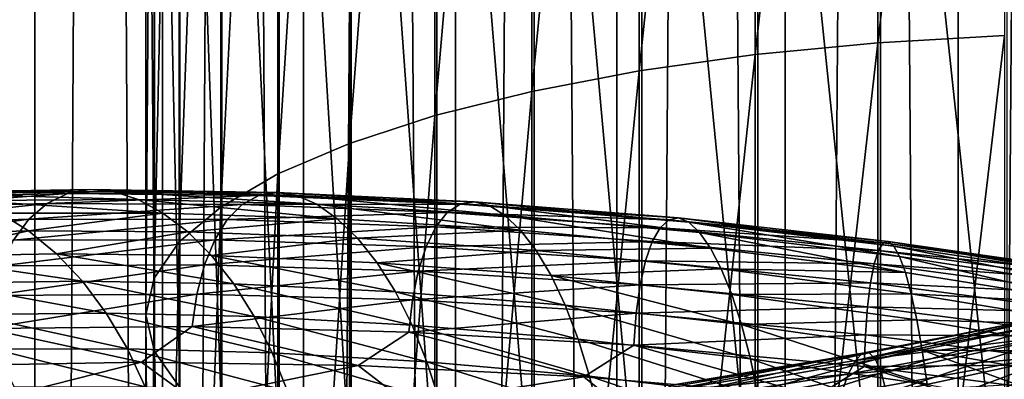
# Model space of a CAD drawing. Header units: metres. Extents: x -44 to 117, y -432 to 89.
# Tile 538 of 656: x -9.59 to -1.11, y -260.67 to -257.57. Entities that reach past the tile are written whole.
import ezdxf

# ---------------------------------------------------------------- set-up
doc = ezdxf.new("R2010")
doc.units = ezdxf.units.M
doc.layers.add('solid_125568', color=7, linetype='CONTINUOUS')

msp = doc.modelspace()

# ---------------------------------------------------------------- linework, layer by layer
at = {"layer": 'solid_125568'}
for points in [[(-2.998006, -312.412567, 241.988663), (-2.998006, -117.617592, 207.641052), (-4.446262, -117.692879, 207.214066)], [(-1.509208, -312.366974, 242.247192), (-1.509208, -117.572006, 207.899582), (-2.998006, -117.617592, 207.641052)], [(-2.998006, -312.412567, 241.988663), (-1.509208, -312.366974, 242.247192), (-2.998006, -117.617592, 207.641052)], [(0, -312.351715, 242.333755), (0, -117.55674, 207.986145), (-1.509208, -117.572006, 207.899582)], [(-1.509208, -312.366974, 242.247192), (0, -312.351715, 242.333755), (-1.509208, -117.572006, 207.899582)], [(-4.446262, -312.487854, 241.561676), (-4.446262, -117.692879, 207.214066), (-5.834389, -117.79686, 206.62439)], [(-4.446262, -312.487854, 241.561676), (-2.998006, -312.412567, 241.988663), (-4.446262, -117.692879, 207.214066)], [(-5.834389, -312.591827, 240.972), (-5.834389, -117.79686, 206.62439), (-7.143617, -117.928116, 205.87999)], [(-5.834389, -312.591827, 240.972), (-4.446262, -312.487854, 241.561676), (-5.834389, -117.79686, 206.62439)], [(-7.143617, -312.723083, 240.2276), (-7.143617, -117.928116, 205.87999), (-8.356239, -118.084877, 204.990936)], [(-7.143617, -312.723083, 240.2276), (-5.834389, -312.591827, 240.972), (-7.143617, -117.928116, 205.87999)], [(-8.356239, -312.879852, 239.338547), (-8.356239, -118.084877, 204.990936), (-9.455857, -118.26503, 203.969254)], [(-8.356239, -312.879852, 239.338547), (-7.143617, -312.723083, 240.2276), (-8.356239, -118.084877, 204.990936)], [(-9.455857, -313.059998, 238.316864), (-9.455857, -118.26503, 203.969254), (-10.427602, -118.466125, 202.828781)], [(-9.455857, -313.059998, 238.316864), (-8.356239, -312.879852, 239.338547), (-9.455857, -118.26503, 203.969254)], [(-10.427602, -313.261108, 237.176392), (-9.455857, -313.059998, 238.316864), (-10.427602, -118.466125, 202.828781)], [(-10.427602, -315.957184, 221.886139), (-10.427602, -121.162209, 187.538528), (-9.455857, -121.363304, 186.398041)], [(-9.455857, -316.158295, 220.745651), (-10.427602, -315.957184, 221.886139), (-9.455857, -121.363304, 186.398041)], [(-9.455857, -316.158295, 220.745651), (-9.455857, -121.363304, 186.398041), (-8.356239, -121.543457, 185.376373)], [(-8.356239, -316.33844, 219.723969), (-9.455857, -316.158295, 220.745651), (-8.356239, -121.543457, 185.376373)], [(-8.356239, -316.33844, 219.723969), (-8.356239, -121.543457, 185.376373), (-7.143617, -121.700218, 184.48732)], [(-7.143617, -316.495209, 218.83493), (-8.356239, -316.33844, 219.723969), (-7.143617, -121.700218, 184.48732)], [(-7.143617, -316.495209, 218.83493), (-7.143617, -121.700218, 184.48732), (-5.834389, -121.831474, 183.74292)], [(-5.834389, -316.626465, 218.09053), (-7.143617, -316.495209, 218.83493), (-5.834389, -121.831474, 183.74292)], [(-5.834389, -316.626465, 218.09053), (-5.834389, -121.831474, 183.74292), (-4.446262, -121.935455, 183.153229)], [(-4.446262, -316.730438, 217.500839), (-5.834389, -316.626465, 218.09053), (-4.446262, -121.935455, 183.153229)], [(-4.446262, -316.730438, 217.500839), (-4.446262, -121.935455, 183.153229), (-2.998006, -122.010742, 182.726242)], [(-2.998006, -316.805725, 217.073853), (-4.446262, -316.730438, 217.500839), (-2.998006, -122.010742, 182.726242)], [(-2.998006, -316.805725, 217.073853), (-2.998006, -122.010742, 182.726242), (-1.509208, -122.056328, 182.467712)], [(-1.509208, -316.851318, 216.815323), (-2.998006, -316.805725, 217.073853), (-1.509208, -122.056328, 182.467712)], [(-1.509208, -316.851318, 216.815323), (-1.509208, -122.056328, 182.467712), (0, -122.071594, 182.381149)], [(0, -316.866577, 216.72876), (-1.509208, -316.851318, 216.815323), (0, -122.071594, 182.381149)], [(-1.109473, -248.374939, 931.364441), (-2.201037, -257.773102, 928.88147), (-2.201037, -248.426346, 931.5755)], [(-1.109473, -248.374939, 931.364441), (-1.109473, -257.711182, 928.673279), (-2.201037, -257.773102, 928.88147)], [(-2.201037, -248.426346, 931.5755), (-3.254865, -257.875122, 929.22467), (-3.254865, -248.510986, 931.92334)], [(-2.201037, -248.426346, 931.5755), (-2.201037, -257.773102, 928.88147), (-3.254865, -257.875122, 929.22467)], [(-3.254865, -248.510986, 931.92334), (-4.252891, -258.015564, 929.696838), (-4.252891, -248.627518, 932.402039)], [(-3.254865, -248.510986, 931.92334), (-3.254865, -257.875122, 929.22467), (-4.252891, -258.015564, 929.696838)], [(-4.252891, -248.627518, 932.402039), (-5.178002, -258.191925, 930.290039), (-5.178002, -248.773865, 933.003296)], [(-4.252891, -248.627518, 932.402039), (-4.252891, -258.015564, 929.696838), (-5.178002, -258.191925, 930.290039)], [(-5.178002, -248.773865, 933.003296), (-6.01434, -258.401276, 930.994019), (-6.01434, -248.947556, 933.716858)], [(-5.178002, -248.773865, 933.003296), (-5.178002, -258.191925, 930.290039), (-6.01434, -258.401276, 930.994019)], [(-6.01434, -248.947556, 933.716858), (-6.747565, -258.639954, 931.796692), (-6.747565, -249.145599, 934.530518)], [(-6.01434, -248.947556, 933.716858), (-6.01434, -258.401276, 930.994019), (-6.747565, -258.639954, 931.796692)], [(-6.747565, -249.145599, 934.530518), (-7.365107, -258.9039, 932.684326), (-7.365107, -249.364624, 935.430298)], [(-6.747565, -249.145599, 934.530518), (-6.747565, -258.639954, 931.796692), (-7.365107, -258.9039, 932.684326)], [(-7.365107, -249.364624, 935.430298), (-7.856378, -259.188568, 933.641724), (-7.856378, -249.60083, 936.400757)], [(-7.365107, -249.364624, 935.430298), (-7.365107, -258.9039, 932.684326), (-7.856378, -259.188568, 933.641724)], [(-7.856378, -249.60083, 936.400757), (-8.212955, -259.489105, 934.652405), (-8.212955, -249.850204, 937.425293)], [(-7.856378, -249.60083, 936.400757), (-7.856378, -259.188568, 933.641724), (-8.212955, -259.489105, 934.652405)], [(-8.212955, -249.850204, 937.425293), (-8.428726, -259.800354, 935.699097), (-8.428726, -250.108459, 938.486267)], [(-8.212955, -249.850204, 937.425293), (-8.212955, -259.489105, 934.652405), (-8.428726, -259.800354, 935.699097)], [(-8.428726, -250.108459, 938.486267), (-8.499991, -260.116943, 936.763855), (-8.499991, -250.37117, 939.565613)], [(-8.428726, -250.108459, 938.486267), (-8.428726, -259.800354, 935.699097), (-8.499991, -260.116943, 936.763855)], [(-8.499991, -250.37117, 939.565613), (-8.425529, -260.433502, 937.828369), (-8.425529, -250.633835, 940.644714)], [(-8.499991, -250.37117, 939.565613), (-8.499991, -260.116943, 936.763855), (-8.425529, -260.433502, 937.828369)], [(-8.425529, -250.633835, 940.644714), (-8.206614, -260.744568, 938.874512), (-8.206614, -250.891937, 941.705078)], [(-8.425529, -250.633835, 940.644714), (-8.425529, -260.433502, 937.828369), (-8.206614, -260.744568, 938.874512)], [(-8.206614, -250.891937, 941.705078), (-7.847002, -261.0448, 939.884216), (-7.847002, -251.141068, 942.728577)], [(-8.206614, -250.891937, 941.705078), (-8.206614, -260.744568, 938.874512), (-7.847002, -261.0448, 939.884216)], [(-7.847002, -251.141068, 942.728577), (-7.352857, -261.329071, 940.84021), (-7.352857, -251.376938, 943.697693)], [(-7.847002, -251.141068, 942.728577), (-7.847002, -261.0448, 939.884216), (-7.352857, -261.329071, 940.84021)], [(-7.352857, -251.376938, 943.697693), (-6.732651, -261.592529, 941.726135), (-6.732651, -251.59552, 944.595703)], [(-7.352857, -251.376938, 943.697693), (-7.352857, -261.329071, 940.84021), (-6.732651, -261.592529, 941.726135)], [(-6.732651, -251.59552, 944.595703), (-5.997018, -261.830566, 942.526794), (-5.997018, -251.79306, 945.407288)], [(-6.732651, -251.59552, 944.595703), (-6.732651, -261.592529, 941.726135), (-5.997018, -261.830566, 942.526794)], [(-5.997018, -251.79306, 945.407288), (-5.158569, -262.039215, 943.228394), (-5.158569, -251.966187, 946.11853)], [(-5.997018, -251.79306, 945.407288), (-5.997018, -261.830566, 942.526794), (-5.158569, -262.039215, 943.228394)], [(-5.158569, -251.966187, 946.11853), (-4.231679, -262.214844, 943.819031), (-4.231679, -252.111893, 946.717224)], [(-5.158569, -251.966187, 946.11853), (-5.158569, -262.039215, 943.228394), (-4.231679, -262.214844, 943.819031)], [(-4.231679, -252.111893, 946.717224), (-3.232239, -262.354431, 944.288452), (-3.232239, -252.227737, 947.193054)], [(-4.231679, -252.111893, 946.717224), (-4.231679, -262.214844, 943.819031), (-3.232239, -262.354431, 944.288452)], [(-3.232239, -252.227737, 947.193054), (-2.177384, -262.455597, 944.628723), (-2.177384, -252.311676, 947.537964)], [(-3.232239, -252.227737, 947.193054), (-3.232239, -262.354431, 944.288452), (-2.177384, -262.455597, 944.628723)], [(-2.177384, -252.311676, 947.537964), (-1.085199, -262.516632, 944.833923), (-1.085199, -252.36232, 947.745972)], [(-2.177384, -252.311676, 947.537964), (-2.177384, -262.455597, 944.628723), (-1.085199, -262.516632, 944.833923)], [(-1.109473, -257.711182, 928.673279), (-2.201037, -266.971252, 925.717041), (-2.201037, -257.773102, 928.88147)], [(-1.109473, -257.711182, 928.673279), (-1.109473, -266.898926, 925.512207), (-2.201037, -266.971252, 925.717041)], [(-2.201037, -257.773102, 928.88147), (-3.254865, -267.090393, 926.054688), (-3.254865, -257.875122, 929.22467)], [(-2.201037, -257.773102, 928.88147), (-2.201037, -266.971252, 925.717041), (-3.254865, -267.090393, 926.054688)], [(-3.254865, -257.875122, 929.22467), (-4.252891, -267.254395, 926.519226), (-4.252891, -258.015564, 929.696838)], [(-3.254865, -257.875122, 929.22467), (-3.254865, -267.090393, 926.054688), (-4.252891, -267.254395, 926.519226)], [(-4.252891, -258.015564, 929.696838), (-5.178002, -267.460327, 927.102783), (-5.178002, -258.191925, 930.290039)], [(-4.252891, -258.015564, 929.696838), (-4.252891, -267.254395, 926.519226), (-5.178002, -267.460327, 927.102783)], [(-5.178002, -258.191925, 930.290039), (-6.01434, -267.704773, 927.795349), (-6.01434, -258.401276, 930.994019)], [(-5.178002, -258.191925, 930.290039), (-5.178002, -267.460327, 927.102783), (-6.01434, -267.704773, 927.795349)], [(-6.01434, -258.401276, 930.994019), (-6.747565, -267.98349, 928.585022), (-6.747565, -258.639954, 931.796692)], [(-6.01434, -258.401276, 930.994019), (-6.01434, -267.704773, 927.795349), (-6.747565, -267.98349, 928.585022)], [(-6.747565, -258.639954, 931.796692), (-7.365107, -268.291718, 929.458313), (-7.365107, -258.9039, 932.684326)], [(-6.747565, -258.639954, 931.796692), (-6.747565, -267.98349, 928.585022), (-7.365107, -268.291718, 929.458313)], [(-7.365107, -258.9039, 932.684326), (-7.856378, -268.624115, 930.400146), (-7.856378, -259.188568, 933.641724)], [(-7.365107, -258.9039, 932.684326), (-7.365107, -268.291718, 929.458313), (-7.856378, -268.624115, 930.400146)], [(-9.176074, -259.070648, 922.61554), (-9.351213, -259.157379, 922.279846), (-10.925032, -259.200867, 923.407166)], [(-10.7204, -259.105774, 923.723999), (-9.176074, -259.070648, 922.61554), (-10.925032, -259.200867, 923.407166)], [(-8.984069, -259.037292, 922.96228), (-9.176074, -259.070648, 922.61554), (-10.7204, -259.105774, 923.723999)], [(-10.495996, -259.063721, 924.05011), (-8.984069, -259.037292, 922.96228), (-10.7204, -259.105774, 923.723999)], [(-8.779788, -259.056183, 923.3125), (-8.984069, -259.037292, 922.96228), (-10.495996, -259.063721, 924.05011)], [(-10.257186, -259.07373, 924.378235), (-8.779788, -259.056183, 923.3125), (-10.495996, -259.063721, 924.05011)], [(-8.567843, -259.124939, 923.657959), (-8.779788, -259.056183, 923.3125), (-10.257186, -259.07373, 924.378235)], [(-10.009461, -259.133606, 924.700867), (-8.567843, -259.124939, 923.657959), (-10.257186, -259.07373, 924.378235)], [(-9.176074, -259.070648, 922.61554), (-7.528191, -259.088165, 921.667725), (-9.351213, -259.157379, 922.279846)], [(-7.528191, -259.088165, 921.667725), (-7.671862, -259.167755, 921.316223), (-9.351213, -259.157379, 922.279846)], [(-8.984069, -259.037292, 922.96228), (-7.370752, -259.062286, 922.031799), (-9.176074, -259.070648, 922.61554)], [(-7.370752, -259.062286, 922.031799), (-7.528191, -259.088165, 921.667725), (-9.176074, -259.070648, 922.61554)], [(-7.203306, -259.088806, 922.400513), (-7.370752, -259.062286, 922.031799), (-8.984069, -259.037292, 922.96228)], [(-8.779788, -259.056183, 923.3125), (-7.203306, -259.088806, 922.400513), (-8.984069, -259.037292, 922.96228)], [(-7.029534, -259.165161, 922.765137), (-7.203306, -259.088806, 922.400513), (-8.779788, -259.056183, 923.3125)], [(-8.567843, -259.124939, 923.657959), (-7.029534, -259.165161, 922.765137), (-8.779788, -259.056183, 923.3125)], [(-7.528191, -259.088165, 921.667725), (-5.79565, -259.162476, 920.889343), (-7.671862, -259.167755, 921.316223)], [(-7.370752, -259.062286, 922.031799), (-5.67455, -259.142731, 921.267273), (-7.528191, -259.088165, 921.667725)], [(-5.67455, -259.142731, 921.267273), (-5.79565, -259.162476, 920.889343), (-7.528191, -259.088165, 921.667725)], [(-5.545819, -259.175476, 921.650635), (-5.67455, -259.142731, 921.267273), (-7.370752, -259.062286, 922.031799)], [(-7.203306, -259.088806, 922.400513), (-5.545819, -259.175476, 921.650635), (-7.370752, -259.062286, 922.031799)], [(-9.351213, -259.157379, 922.279846), (-9.506262, -259.293762, 921.961426), (-11.106189, -259.345062, 923.105408)], [(-10.925032, -259.200867, 923.407166), (-9.351213, -259.157379, 922.279846), (-11.106189, -259.345062, 923.105408)], [(-8.352921, -259.24118, 923.990601), (-8.567843, -259.124939, 923.657959), (-10.009461, -259.133606, 924.700867)], [(-9.758377, -259.24115, 925.010254), (-8.352921, -259.24118, 923.990601), (-10.009461, -259.133606, 924.700867)], [(-9.351213, -259.157379, 922.279846), (-7.671862, -259.167755, 921.316223), (-9.506262, -259.293762, 921.961426)], [(-7.671862, -259.167755, 921.316223), (-7.799051, -259.297394, 920.983826), (-9.506262, -259.293762, 921.961426)], [(-6.853198, -259.288879, 923.117188), (-7.029534, -259.165161, 922.765137), (-8.567843, -259.124939, 923.657959)], [(-8.352921, -259.24118, 923.990601), (-6.853198, -259.288879, 923.117188), (-8.567843, -259.124939, 923.657959)], [(-7.671862, -259.167755, 921.316223), (-5.906236, -259.236145, 920.525208), (-7.799051, -259.297394, 920.983826)], [(-5.79565, -259.162476, 920.889343), (-5.906236, -259.236145, 920.525208), (-7.671862, -259.167755, 921.316223)], [(-5.412175, -259.258118, 922.030518), (-5.545819, -259.175476, 921.650635), (-7.203306, -259.088806, 922.400513)], [(-7.029534, -259.165161, 922.765137), (-5.412175, -259.258118, 922.030518), (-7.203306, -259.088806, 922.400513)], [(-5.276409, -259.388, 922.39801), (-5.412175, -259.258118, 922.030518), (-7.029534, -259.165161, 922.765137)], [(-6.853198, -259.288879, 923.117188), (-5.276409, -259.388, 922.39801), (-7.029534, -259.165161, 922.765137)], [(-5.79565, -259.162476, 920.889343), (-3.997542, -259.297485, 920.288757), (-5.906236, -259.236145, 920.525208)], [(-5.67455, -259.142731, 921.267273), (-3.914148, -259.282471, 920.67688), (-5.79565, -259.162476, 920.889343)], [(-3.914148, -259.282471, 920.67688), (-3.997542, -259.297485, 920.288757), (-5.79565, -259.162476, 920.889343)], [(-3.825592, -259.320038, 921.070923), (-3.914148, -259.282471, 920.67688), (-5.67455, -259.142731, 921.267273)], [(-5.545819, -259.175476, 921.650635), (-3.825592, -259.320038, 921.070923), (-5.67455, -259.142731, 921.267273)], [(-10.772012, -259.428253, 926.429138), (-9.509867, -259.394196, 925.299133), (-9.758377, -259.24115, 925.010254)], [(-9.509867, -259.394196, 925.299133), (-8.352921, -259.24118, 923.990601), (-9.758377, -259.24115, 925.010254)], [(-9.509867, -259.394196, 925.299133), (-8.140111, -259.402557, 924.302429), (-8.352921, -259.24118, 923.990601)], [(-8.140111, -259.402557, 924.302429), (-6.853198, -259.288879, 923.117188), (-8.352921, -259.24118, 923.990601)], [(-7.856378, -259.188568, 933.641724), (-8.212955, -268.975067, 931.394531), (-8.212955, -259.489105, 934.652405)], [(-7.856378, -259.188568, 933.641724), (-7.856378, -268.624115, 930.400146), (-8.212955, -268.975067, 931.394531)], [(-5.906236, -259.236145, 920.525208), (-6.004136, -259.36026, 920.181641), (-7.799051, -259.297394, 920.983826)], [(-5.906236, -259.236145, 920.525208), (-4.073792, -259.366638, 919.915344), (-6.004136, -259.36026, 920.181641)], [(-3.997542, -259.297485, 920.288757), (-4.073792, -259.366638, 919.915344), (-5.906236, -259.236145, 920.525208)], [(-3.733586, -259.407471, 921.461914), (-3.825592, -259.320038, 921.070923), (-5.545819, -259.175476, 921.650635)], [(-5.412175, -259.258118, 922.030518), (-3.733586, -259.407471, 921.461914), (-5.545819, -259.175476, 921.650635)], [(-9.506262, -259.293762, 921.961426), (-9.638514, -259.474701, 921.66626), (-11.260757, -259.533173, 922.824402)], [(-11.106189, -259.345062, 923.105408), (-9.506262, -259.293762, 921.961426), (-11.260757, -259.533173, 922.824402)], [(-9.506262, -259.293762, 921.961426), (-7.799051, -259.297394, 920.983826), (-9.638514, -259.474701, 921.66626)], [(-7.799051, -259.297394, 920.983826), (-7.907494, -259.472198, 920.676697), (-9.638514, -259.474701, 921.66626)], [(-8.140111, -259.402557, 924.302429), (-6.67849, -259.457428, 923.448242), (-6.853198, -259.288879, 923.117188)], [(-7.799051, -259.297394, 920.983826), (-6.004136, -259.36026, 920.181641), (-7.907494, -259.472198, 920.676697)], [(-6.67849, -259.457428, 923.448242), (-5.276409, -259.388, 922.39801), (-6.853198, -259.288879, 923.117188)], [(-3.639926, -259.542084, 921.840698), (-3.733586, -259.407471, 921.461914), (-5.412175, -259.258118, 922.030518)], [(-5.276409, -259.388, 922.39801), (-3.639926, -259.542084, 921.840698), (-5.412175, -259.258118, 922.030518)], [(-3.997542, -259.297485, 920.288757), (-2.15427, -259.49588, 919.870422), (-4.073792, -259.366638, 919.915344)], [(-3.914148, -259.282471, 920.67688), (-2.109527, -259.4841, 920.264832), (-3.997542, -259.297485, 920.288757)], [(-2.109527, -259.4841, 920.264832), (-2.15427, -259.49588, 919.870422), (-3.997542, -259.297485, 920.288757)], [(-2.062145, -259.524963, 920.665588), (-2.109527, -259.4841, 920.264832), (-3.914148, -259.282471, 920.67688)], [(-3.825592, -259.320038, 921.070923), (-2.062145, -259.524963, 920.665588), (-3.914148, -259.282471, 920.67688)], [(-2.012816, -259.615723, 921.063477), (-2.062145, -259.524963, 920.665588), (-3.825592, -259.320038, 921.070923)], [(-3.733586, -259.407471, 921.461914), (-2.012816, -259.615723, 921.063477), (-3.825592, -259.320038, 921.070923)], [(-10.500567, -259.615753, 926.664917), (-9.509867, -259.394196, 925.299133), (-10.772012, -259.428253, 926.429138)], [(-10.500567, -259.615753, 926.664917), (-9.270125, -259.590485, 925.560425), (-9.509867, -259.394196, 925.299133)], [(-9.270125, -259.590485, 925.560425), (-8.140111, -259.402557, 924.302429), (-9.509867, -259.394196, 925.299133)], [(-9.270125, -259.590485, 925.560425), (-7.934786, -259.606689, 924.585876), (-8.140111, -259.402557, 924.302429)], [(-7.934786, -259.606689, 924.585876), (-6.67849, -259.457428, 923.448242), (-8.140111, -259.402557, 924.302429)], [(-6.004136, -259.36026, 920.181641), (-6.087551, -259.53006, 919.86499), (-7.907494, -259.472198, 920.676697)], [(-6.67849, -259.457428, 923.448242), (-5.141768, -259.562439, 922.744385), (-5.276409, -259.388, 922.39801)], [(-6.004136, -259.36026, 920.181641), (-4.141293, -259.486481, 919.563538), (-6.087551, -259.53006, 919.86499)], [(-4.073792, -259.366638, 919.915344), (-4.141293, -259.486481, 919.563538), (-6.004136, -259.36026, 920.181641)], [(-5.141768, -259.562439, 922.744385), (-3.639926, -259.542084, 921.840698), (-5.276409, -259.388, 922.39801)], [(-4.073792, -259.366638, 919.915344), (-2.195322, -259.56192, 919.49115), (-4.141293, -259.486481, 919.563538)], [(-2.15427, -259.49588, 919.870422), (-2.195322, -259.56192, 919.49115), (-4.073792, -259.366638, 919.915344)], [(-1.962321, -259.753571, 921.449219), (-2.012816, -259.615723, 921.063477), (-3.733586, -259.407471, 921.461914)], [(-3.639926, -259.542084, 921.840698), (-1.962321, -259.753571, 921.449219), (-3.733586, -259.407471, 921.461914)], [(-7.907494, -259.472198, 920.676697), (-7.995219, -259.687347, 920.401245), (-9.74554, -259.695251, 921.400452)], [(-9.638514, -259.474701, 921.66626), (-7.907494, -259.472198, 920.676697), (-9.74554, -259.695251, 921.400452)], [(-8.212955, -259.489105, 934.652405), (-8.428726, -269.338501, 932.424255), (-8.428726, -259.800354, 935.699097)], [(-8.212955, -259.489105, 934.652405), (-8.212955, -268.975067, 931.394531), (-8.428726, -269.338501, 932.424255)], [(-7.907494, -259.472198, 920.676697), (-6.087551, -259.53006, 919.86499), (-7.995219, -259.687347, 920.401245)], [(-7.934786, -259.606689, 924.585876), (-6.509899, -259.668274, 923.750183), (-6.67849, -259.457428, 923.448242)], [(-6.509899, -259.668274, 923.750183), (-5.141768, -259.562439, 922.744385), (-6.67849, -259.457428, 923.448242)], [(-4.141293, -259.486481, 919.563538), (-4.198736, -259.652405, 919.239807), (-6.087551, -259.53006, 919.86499)], [(-4.141293, -259.486481, 919.563538), (-2.231663, -259.678864, 919.134033), (-4.198736, -259.652405, 919.239807)], [(-2.195322, -259.56192, 919.49115), (-2.231663, -259.678864, 919.134033), (-4.141293, -259.486481, 919.563538)], [(-2.15427, -259.49588, 919.870422), (-0.286811, -259.759827, 919.637024), (-2.195322, -259.56192, 919.49115)], [(-2.109527, -259.4841, 920.264832), (-0.28122, -259.749756, 920.033936), (-2.15427, -259.49588, 919.870422)], [(-0.28122, -259.749756, 920.033936), (-0.286811, -259.759827, 919.637024), (-2.15427, -259.49588, 919.870422)], [(-0.275544, -259.792358, 920.437317), (-0.28122, -259.749756, 920.033936), (-2.109527, -259.4841, 920.264832)], [(-2.062145, -259.524963, 920.665588), (-0.275544, -259.792358, 920.437317), (-2.109527, -259.4841, 920.264832)], [(-9.045306, -259.827911, 925.786926), (-9.270125, -259.590485, 925.560425), (-10.500567, -259.615753, 926.664917)], [(-7.742272, -259.851196, 924.83313), (-7.934786, -259.606689, 924.585876), (-9.270125, -259.590485, 925.560425)], [(-9.045306, -259.827911, 925.786926), (-7.742272, -259.851196, 924.83313), (-9.270125, -259.590485, 925.560425)], [(-6.087551, -259.53006, 919.86499), (-6.154989, -259.740753, 919.581848), (-7.995219, -259.687347, 920.401245)], [(-6.509899, -259.668274, 923.750183), (-5.011806, -259.778809, 923.061035), (-5.141768, -259.562439, 922.744385)], [(-6.087551, -259.53006, 919.86499), (-4.198736, -259.652405, 919.239807), (-6.154989, -259.740753, 919.581848)], [(-5.141768, -259.562439, 922.744385), (-3.546875, -259.721069, 922.198181), (-3.639926, -259.542084, 921.840698)], [(-5.011806, -259.778809, 923.061035), (-3.546875, -259.721069, 922.198181), (-5.141768, -259.562439, 922.744385)], [(-3.546875, -259.721069, 922.198181), (-1.962321, -259.753571, 921.449219), (-3.639926, -259.542084, 921.840698)], [(-2.195322, -259.56192, 919.49115), (-0.292205, -259.824188, 919.255371), (-2.231663, -259.678864, 919.134033)], [(-0.286811, -259.759827, 919.637024), (-0.292205, -259.824188, 919.255371), (-2.195322, -259.56192, 919.49115)], [(-0.269448, -259.884827, 920.837769), (-0.275544, -259.792358, 920.437317), (-2.062145, -259.524963, 920.665588)], [(-2.012816, -259.615723, 921.063477), (-0.269448, -259.884827, 920.837769), (-2.062145, -259.524963, 920.665588)], [(-10.245985, -259.845154, 926.867493), (-9.045306, -259.827911, 925.786926), (-10.500567, -259.615753, 926.664917)], [(-6.351863, -259.918854, 924.014832), (-6.509899, -259.668274, 923.750183), (-7.934786, -259.606689, 924.585876)], [(-7.742272, -259.851196, 924.83313), (-6.351863, -259.918854, 924.014832), (-7.934786, -259.606689, 924.585876)], [(-4.890025, -260.034393, 923.339355), (-5.011806, -259.778809, 923.061035), (-6.509899, -259.668274, 923.750183)], [(-6.351863, -259.918854, 924.014832), (-4.890025, -260.034393, 923.339355), (-6.509899, -259.668274, 923.750183)], [(-4.198736, -259.652405, 919.239807), (-4.245123, -259.85968, 918.950867), (-6.154989, -259.740753, 919.581848)], [(-4.198736, -259.652405, 919.239807), (-2.262485, -259.842133, 918.805786), (-4.245123, -259.85968, 918.950867)], [(-2.231663, -259.678864, 919.134033), (-2.262485, -259.842133, 918.805786), (-4.198736, -259.652405, 919.239807)], [(-2.231663, -259.678864, 919.134033), (-0.296977, -259.939575, 918.896057), (-2.262485, -259.842133, 918.805786)], [(-0.292205, -259.824188, 919.255371), (-0.296977, -259.939575, 918.896057), (-2.231663, -259.678864, 919.134033)], [(-0.262683, -260.024414, 921.226135), (-0.269448, -259.884827, 920.837769), (-2.012816, -259.615723, 921.063477)], [(-1.962321, -259.753571, 921.449219), (-0.262683, -260.024414, 921.226135), (-2.012816, -259.615723, 921.063477)], [(-7.995219, -259.687347, 920.401245), (-8.060352, -259.937897, 920.163879), (-9.825003, -259.950348, 921.170166)], [(-9.74554, -259.695251, 921.400452), (-7.995219, -259.687347, 920.401245), (-9.825003, -259.950348, 921.170166)], [(-7.995219, -259.687347, 920.401245), (-6.154989, -259.740753, 919.581848), (-8.060352, -259.937897, 920.163879)], [(-6.154989, -259.740753, 919.581848), (-6.205059, -259.987549, 919.338684), (-8.060352, -259.937897, 920.163879)], [(-6.154989, -259.740753, 919.581848), (-4.245123, -259.85968, 918.950867), (-6.205059, -259.987549, 919.338684)], [(-5.011806, -259.778809, 923.061035), (-3.457011, -259.941711, 922.525574), (-3.546875, -259.721069, 922.198181)], [(-3.546875, -259.721069, 922.198181), (-1.91191, -259.935699, 921.813599), (-1.962321, -259.753571, 921.449219)], [(-3.457011, -259.941711, 922.525574), (-1.91191, -259.935699, 921.813599), (-3.546875, -259.721069, 922.198181)], [(-1.91191, -259.935699, 921.813599), (-0.262683, -260.024414, 921.226135), (-1.962321, -259.753571, 921.449219)], [(-8.840763, -260.10318, 925.972351), (-9.045306, -259.827911, 925.786926), (-10.245985, -259.845154, 926.867493)], [(-10.014336, -260.113434, 927.031128), (-8.840763, -260.10318, 925.972351), (-10.245985, -259.845154, 926.867493)], [(-7.567151, -260.132629, 925.037415), (-7.742272, -259.851196, 924.83313), (-9.045306, -259.827911, 925.786926)], [(-8.840763, -260.10318, 925.972351), (-7.567151, -260.132629, 925.037415), (-9.045306, -259.827911, 925.786926)], [(-8.428726, -259.800354, 935.699097), (-8.499991, -269.708221, 933.471741), (-8.499991, -260.116943, 936.763855)], [(-8.428726, -259.800354, 935.699097), (-8.428726, -269.338501, 932.424255), (-8.499991, -269.708221, 933.471741)], [(-3.372864, -260.201141, 922.813843), (-3.457011, -259.941711, 922.525574), (-5.011806, -259.778809, 923.061035)], [(-4.890025, -260.034393, 923.339355), (-3.372864, -260.201141, 922.813843), (-5.011806, -259.778809, 923.061035)], [(-2.262485, -259.842133, 918.805786), (-2.287298, -260.047058, 918.513123), (-4.245123, -259.85968, 918.950867)], [(-2.262485, -259.842133, 918.805786), (-0.300832, -260.10141, 918.565857), (-2.287298, -260.047058, 918.513123)], [(-0.296977, -259.939575, 918.896057), (-0.300832, -260.10141, 918.565857), (-2.262485, -259.842133, 918.805786)], [(-6.208139, -260.205627, 924.234802), (-6.351863, -259.918854, 924.014832), (-7.742272, -259.851196, 924.83313)], [(-7.567151, -260.132629, 925.037415), (-6.208139, -260.205627, 924.234802), (-7.742272, -259.851196, 924.83313)], [(-4.779314, -260.325531, 923.571838), (-4.890025, -260.034393, 923.339355), (-6.351863, -259.918854, 924.014832)], [(-6.208139, -260.205627, 924.234802), (-4.779314, -260.325531, 923.571838), (-6.351863, -259.918854, 924.014832)], [(-4.245123, -259.85968, 918.950867), (-4.279565, -260.103638, 918.703369), (-6.205059, -259.987549, 919.338684)], [(-4.245123, -259.85968, 918.950867), (-2.287298, -260.047058, 918.513123), (-4.279565, -260.103638, 918.703369)], [(-3.457011, -259.941711, 922.525574), (-1.863161, -260.159271, 922.147583), (-1.91191, -259.935699, 921.813599)], [(-1.91191, -259.935699, 921.813599), (-0.255479, -260.208221, 921.59314), (-0.262683, -260.024414, 921.226135)], [(-1.863161, -260.159271, 922.147583), (-0.255479, -260.208221, 921.59314), (-1.91191, -259.935699, 921.813599)], [(-8.060352, -259.937897, 920.163879), (-8.101027, -260.218994, 919.970947), (-9.874573, -260.235016, 920.981689)], [(-9.825003, -259.950348, 921.170166), (-8.060352, -259.937897, 920.163879), (-9.874573, -260.235016, 920.981689)], [(-8.060352, -259.937897, 920.163879), (-6.205059, -259.987549, 919.338684), (-8.101027, -260.218994, 919.970947)], [(-6.205059, -259.987549, 919.338684), (-6.236379, -260.265717, 919.14209), (-8.101027, -260.218994, 919.970947)], [(-6.205059, -259.987549, 919.338684), (-4.279565, -260.103638, 918.703369), (-6.236379, -260.265717, 919.14209)], [(-3.372864, -260.201141, 922.813843), (-1.863161, -260.159271, 922.147583), (-3.457011, -259.941711, 922.525574)], [(-8.659741, -260.409058, 926.11438), (-8.840763, -260.10318, 925.972351), (-10.014336, -260.113434, 927.031128)], [(-7.412162, -260.443726, 925.196106), (-7.567151, -260.132629, 925.037415), (-8.840763, -260.10318, 925.972351)], [(-8.659741, -260.409058, 926.11438), (-7.412162, -260.443726, 925.196106), (-8.840763, -260.10318, 925.972351)], [(-4.279565, -260.103638, 918.703369), (-4.301177, -260.379547, 918.503967), (-6.236379, -260.265717, 919.14209)], [(-3.296418, -260.495636, 923.055298), (-3.372864, -260.201141, 922.813843), (-4.890025, -260.034393, 923.339355)], [(-4.779314, -260.325531, 923.571838), (-3.296418, -260.495636, 923.055298), (-4.890025, -260.034393, 923.339355)], [(-4.279565, -260.103638, 918.703369), (-2.305722, -260.289032, 918.262756), (-4.301177, -260.379547, 918.503967)], [(-2.287298, -260.047058, 918.513123), (-2.305722, -260.289032, 918.262756), (-4.279565, -260.103638, 918.703369)], [(-2.287298, -260.047058, 918.513123), (-0.303792, -260.305115, 918.271484), (-2.305722, -260.289032, 918.262756)], [(-0.300832, -260.10141, 918.565857), (-0.303792, -260.305115, 918.271484), (-2.287298, -260.047058, 918.513123)], [(-9.80933, -260.413452, 927.153931), (-8.659741, -260.409058, 926.11438), (-10.014336, -260.113434, 927.031128)], [(-8.499991, -260.116943, 936.763855), (-8.425529, -270.07785, 934.519043), (-8.425529, -260.433502, 937.828369)], [(-8.499991, -260.116943, 936.763855), (-8.499991, -269.708221, 933.471741), (-8.425529, -270.07785, 934.519043)], [(-6.080932, -260.521179, 924.407349), (-6.208139, -260.205627, 924.234802), (-7.567151, -260.132629, 925.037415)], [(-7.412162, -260.443726, 925.196106), (-6.080932, -260.521179, 924.407349), (-7.567151, -260.132629, 925.037415)], [(-3.372864, -260.201141, 922.813843), (-1.817597, -260.421326, 922.441956), (-1.863161, -260.159271, 922.147583)], [(-0.679049, -260.124542, 954.517517), (-2.392171, -260.510315, 954.65509), (-0.696258, -260.186981, 954.924561)], [(-0.679049, -260.124542, 954.517517), (-2.33184, -260.448273, 954.252136), (-2.392171, -260.510315, 954.65509)], [(-0.696258, -260.186981, 954.924561), (-2.392171, -260.510315, 954.65509), (-0.714168, -260.305328, 955.319519)], [(-0.662564, -260.1203, 954.107849), (-2.33184, -260.448273, 954.252136), (-0.679049, -260.124542, 954.517517)], [(-0.662564, -260.1203, 954.107849), (-2.273774, -260.444366, 953.846252), (-2.33184, -260.448273, 954.252136)], [(-2.219083, -260.500916, 953.446838), (-2.273774, -260.444366, 953.846252), (-0.662564, -260.1203, 954.107849)], [(-0.646888, -260.176575, 953.704895), (-2.219083, -260.500916, 953.446838), (-0.662564, -260.1203, 954.107849)], [(-2.169114, -260.618744, 953.062683), (-2.219083, -260.500916, 953.446838), (-0.646888, -260.176575, 953.704895)], [(-0.632437, -260.29425, 953.317627), (-2.169114, -260.618744, 953.062683), (-0.646888, -260.176575, 953.704895)], [(-1.863161, -260.159271, 922.147583), (-0.248392, -260.433319, 921.929504), (-0.255479, -260.208221, 921.59314)], [(-1.817597, -260.421326, 922.441956), (-0.248392, -260.433319, 921.929504), (-1.863161, -260.159271, 922.147583)], [(-9.874573, -260.235016, 920.981689), (-8.539102, -260.523743, 920.049561), (-10.307852, -260.556824, 921.114136)], [(-9.874573, -260.235016, 920.981689), (-8.101027, -260.218994, 919.970947), (-8.539102, -260.523743, 920.049561)], [(-8.101027, -260.218994, 919.970947), (-6.671624, -260.554016, 919.16803), (-8.539102, -260.523743, 920.049561)], [(-8.101027, -260.218994, 919.970947), (-6.236379, -260.265717, 919.14209), (-6.671624, -260.554016, 919.16803)], [(-6.236379, -260.265717, 919.14209), (-4.729036, -260.652161, 918.480164), (-6.671624, -260.554016, 919.16803)], [(-6.236379, -260.265717, 919.14209), (-4.301177, -260.379547, 918.503967), (-4.729036, -260.652161, 918.480164)], [(-4.681318, -260.644745, 923.75531), (-4.779314, -260.325531, 923.571838), (-6.208139, -260.205627, 924.234802)], [(-6.080932, -260.521179, 924.407349), (-4.681318, -260.644745, 923.75531), (-6.208139, -260.205627, 924.234802)], [(-1.77628, -260.718109, 922.688904), (-1.817597, -260.421326, 922.441956), (-3.372864, -260.201141, 922.813843)], [(-3.296418, -260.495636, 923.055298), (-1.77628, -260.718109, 922.688904), (-3.372864, -260.201141, 922.813843)], [(-3.228742, -260.817657, 923.246704), (-3.296418, -260.495636, 923.055298), (-4.779314, -260.325531, 923.571838)], [(-4.681318, -260.644745, 923.75531), (-3.228742, -260.817657, 923.246704), (-4.779314, -260.325531, 923.571838)], [(-2.305722, -260.289032, 918.262756), (-2.317382, -260.563385, 918.061401), (-4.301177, -260.379547, 918.503967)], [(-0.714168, -260.305328, 955.319519), (-2.453716, -260.628113, 955.045776), (-0.732425, -260.477203, 955.693054)], [(-2.392171, -260.510315, 954.65509), (-2.453716, -260.628113, 955.045776), (-0.714168, -260.305328, 955.319519)], [(-2.305722, -260.289032, 918.262756), (-0.305991, -260.546021, 918.019714), (-2.317382, -260.563385, 918.061401)], [(-0.303792, -260.305115, 918.271484), (-0.305991, -260.546021, 918.019714), (-2.305722, -260.289032, 918.262756)], [(-2.124924, -260.793213, 952.700928), (-2.169114, -260.618744, 953.062683), (-0.632437, -260.29425, 953.317627)], [(-0.619676, -260.468658, 952.953247), (-2.124924, -260.793213, 952.700928), (-0.632437, -260.29425, 953.317627)], [(-8.505101, -260.737335, 926.211609), (-8.659741, -260.409058, 926.11438), (-9.80933, -260.413452, 927.153931)], [(-9.634224, -260.73703, 927.234741), (-8.505101, -260.737335, 926.211609), (-9.80933, -260.413452, 927.153931)], [(-7.279736, -260.776123, 925.307495), (-7.412162, -260.443726, 925.196106), (-8.659741, -260.409058, 926.11438)], [(-8.505101, -260.737335, 926.211609), (-7.279736, -260.776123, 925.307495), (-8.659741, -260.409058, 926.11438)], [(-8.425529, -260.433502, 937.828369), (-8.206614, -270.441101, 935.548218), (-8.206614, -260.744568, 938.874512)], [(-8.425529, -260.433502, 937.828369), (-8.425529, -270.07785, 934.519043), (-8.206614, -270.441101, 935.548218)], [(-5.972215, -260.857147, 924.53064), (-6.080932, -260.521179, 924.407349), (-7.412162, -260.443726, 925.196106)], [(-7.279736, -260.776123, 925.307495), (-5.972215, -260.857147, 924.53064), (-7.412162, -260.443726, 925.196106)], [(-4.301177, -260.379547, 918.503967), (-2.728063, -260.82196, 917.990173), (-4.729036, -260.652161, 918.480164)], [(-4.301177, -260.379547, 918.503967), (-2.317382, -260.563385, 918.061401), (-2.728063, -260.82196, 917.990173)], [(-1.817597, -260.421326, 922.441956), (-0.241922, -260.696777, 922.226074), (-0.248392, -260.433319, 921.929504)], [(-0.236198, -260.994751, 922.474854), (-0.241922, -260.696777, 922.226074), (-1.817597, -260.421326, 922.441956)], [(-1.77628, -260.718109, 922.688904), (-0.236198, -260.994751, 922.474854), (-1.817597, -260.421326, 922.441956)], [(-10.307852, -260.556824, 921.114136), (-8.539102, -260.523743, 920.049561), (-9.875294, -260.864197, 920.752808)], [(-8.539102, -260.523743, 920.049561), (-8.101681, -260.844666, 919.741943), (-9.875294, -260.864197, 920.752808)], [(-8.539102, -260.523743, 920.049561), (-6.671624, -260.554016, 919.16803), (-8.101681, -260.844666, 919.741943)], [(-4.597533, -260.983643, 923.887878), (-4.681318, -260.644745, 923.75531), (-6.080932, -260.521179, 924.407349)], [(-5.972215, -260.857147, 924.53064), (-4.597533, -260.983643, 923.887878), (-6.080932, -260.521179, 924.407349)], [(-2.33184, -260.448273, 954.252136), (-4.061193, -260.780884, 954.214905), (-2.392171, -260.510315, 954.65509)], [(-2.33184, -260.448273, 954.252136), (-3.958419, -260.720581, 953.820313), (-4.061193, -260.780884, 954.214905)], [(-2.392171, -260.510315, 954.65509), (-4.061193, -260.780884, 954.214905), (-2.453716, -260.628113, 955.045776)], [(-2.273774, -260.444366, 953.846252), (-3.958419, -260.720581, 953.820313), (-2.33184, -260.448273, 954.252136)], [(-2.273774, -260.444366, 953.846252), (-3.859425, -260.718231, 953.422485), (-3.958419, -260.720581, 953.820313)], [(-3.766333, -260.776093, 953.030518), (-3.859425, -260.718231, 953.422485), (-2.273774, -260.444366, 953.846252)], [(-2.219083, -260.500916, 953.446838), (-3.766333, -260.776093, 953.030518), (-2.273774, -260.444366, 953.846252)], [(-3.681408, -260.89505, 952.653076), (-3.766333, -260.776093, 953.030518), (-2.219083, -260.500916, 953.446838)], [(-2.169114, -260.618744, 953.062683), (-3.681408, -260.89505, 952.653076), (-2.219083, -260.500916, 953.446838)], [(-1.739689, -261.042084, 922.88501), (-1.77628, -260.718109, 922.688904), (-3.296418, -260.495636, 923.055298)], [(-3.228742, -260.817657, 923.246704), (-1.739689, -261.042084, 922.88501), (-3.296418, -260.495636, 923.055298)], [(-0.732425, -260.477203, 955.693054), (-2.515102, -260.799377, 955.414978), (-0.750201, -260.700104, 956.035828)], [(-2.453716, -260.628113, 955.045776), (-2.515102, -260.799377, 955.414978), (-0.732425, -260.477203, 955.693054)], [(-2.087341, -261.018188, 952.368408), (-2.124924, -260.793213, 952.700928), (-0.619676, -260.468658, 952.953247)], [(-0.608924, -260.693665, 952.618591), (-2.087341, -261.018188, 952.368408), (-0.619676, -260.468658, 952.953247)], [(-6.671624, -260.554016, 919.16803), (-6.23696, -260.88855, 918.912781), (-8.101681, -260.844666, 919.741943)], [(-6.671624, -260.554016, 919.16803), (-4.729036, -260.652161, 918.480164), (-6.23696, -260.88855, 918.912781)], [(-2.317382, -260.563385, 918.061401), (-0.696934, -261.065491, 917.70282), (-2.728063, -260.82196, 917.990173)], [(-0.305991, -260.546021, 918.019714), (-0.307568, -260.819519, 917.817322), (-2.317382, -260.563385, 918.061401)], [(-2.317382, -260.563385, 918.061401), (-0.307568, -260.819519, 917.817322), (-0.696934, -261.065491, 917.70282)], [(-4.729036, -260.652161, 918.480164), (-4.301678, -261.000153, 918.27417), (-6.23696, -260.88855, 918.912781)], [(-4.729036, -260.652161, 918.480164), (-2.728063, -260.82196, 917.990173), (-4.301678, -261.000153, 918.27417)], [(-3.170837, -261.158783, 923.385925), (-3.228742, -260.817657, 923.246704), (-4.681318, -260.644745, 923.75531)], [(-4.597533, -260.983643, 923.887878), (-3.170837, -261.158783, 923.385925), (-4.681318, -260.644745, 923.75531)], [(-2.453716, -260.628113, 955.045776), (-4.165682, -260.896851, 954.596985), (-2.515102, -260.799377, 955.414978)], [(-4.061193, -260.780884, 954.214905), (-4.165682, -260.896851, 954.596985), (-2.453716, -260.628113, 955.045776)], [(-3.606286, -261.070374, 952.29718), (-3.681408, -260.89505, 952.653076), (-2.169114, -260.618744, 953.062683)], [(-2.124924, -260.793213, 952.700928), (-3.606286, -261.070374, 952.29718), (-2.169114, -260.618744, 953.062683)]]:
    msp.add_3dface(points, dxfattribs=at)

doc.saveas('drawing.dxf')
